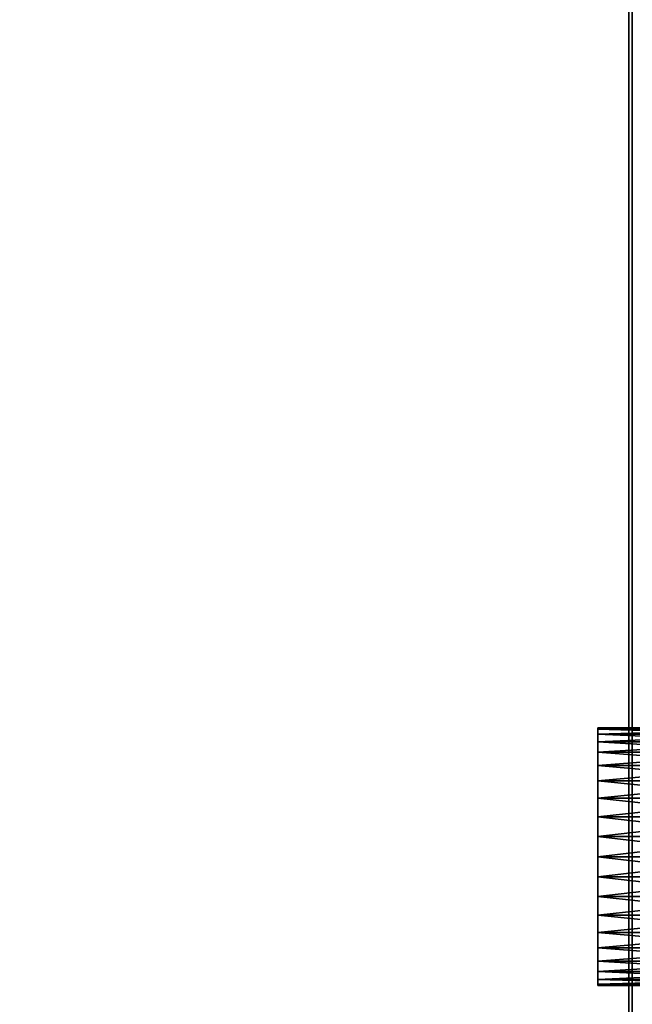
# Model space of a CAD drawing. Extents: x -4.8 to 50.9, y -3 to 23.4.
# Tile 640 of 656: x 47.2 to 49, y 2.9 to 5.7. Entities that reach past the tile are written whole.
import ezdxf

# ---------------------------------------------------------------- set-up
doc = ezdxf.new("R2010")
doc.units = 0

# ---------------------------------------------------------------- blocks, each defined once
blk = doc.blocks.new('Box-cdc6a040-db70-415f-b052-ad203af08939')
at = {"color": 253, "linetype": 'Continuous', "true_color": 0xa0a0a0, "transparency": 33554687}
mesh = blk.add_polyface(dxfattribs=at)
corners = [(0, 0), (49, 0), (49, 21.5), (0, 21.5), (0, 0, 0.01), (49, 0, 0.01), (49, 21.5, 0.01), (0, 21.5, 0.01)]
mesh.append_faces([[corners[k] for k in face] for face in [(0, 1, 2, 3), (4, 5, 6, 7), (0, 1, 5, 4), (1, 2, 6, 5), (2, 3, 7, 6), (3, 0, 4, 7)]], dxfattribs={"color": 253})
blk = doc.blocks.new('Box-11b10408-7576-46a0-afcb-4bc9cc284dbe')
at = {"color": 253, "linetype": 'Continuous', "true_color": 0xa0a0a0, "transparency": 33554687}
mesh = blk.add_polyface(dxfattribs=at)
corners = [(0, 0), (49, 0), (49, 21.5), (0, 21.5), (0, 0, 0.01), (49, 0, 0.01), (49, 21.5, 0.01), (0, 21.5, 0.01)]
mesh.append_faces([[corners[k] for k in face] for face in [(0, 1, 2, 3), (4, 5, 6, 7), (0, 1, 5, 4), (1, 2, 6, 5), (2, 3, 7, 6), (3, 0, 4, 7)]], dxfattribs={"color": 253})
blk = doc.blocks.new('Box-232ab4ae-5872-4650-b2bb-a611350f6d77')
at = {"color": 253, "linetype": 'Continuous', "true_color": 0xa0a0a0, "transparency": 33554687}
mesh = blk.add_polyface(dxfattribs=at)
corners = [(0, 0), (0.01, 0), (0.01, 21.5), (0, 21.5), (0, 0, 19), (0.01, 0, 19), (0.01, 21.5, 19), (0, 21.5, 19)]
mesh.append_faces([[corners[k] for k in face] for face in [(0, 1, 2, 3), (4, 5, 6, 7), (0, 1, 5, 4), (1, 2, 6, 5), (2, 3, 7, 6), (3, 0, 4, 7)]], dxfattribs={"color": 253})
blk = doc.blocks.new('7c0b070e-7d09-4440-97ad-b9b4811be4b1')
at = {"linetype": 'Continuous', "transparency": 33554687}
for name, p in [('Box-cdc6a040-db70-415f-b052-ad203af08939', (0, 0)), ('Box-11b10408-7576-46a0-afcb-4bc9cc284dbe', (0, 0, 18.99)), ('Box-232ab4ae-5872-4650-b2bb-a611350f6d77', (48.99, 0))]:
    blk.add_blockref(name, p, dxfattribs=at)
blk = doc.blocks.new('206_1_61b47e68-d6d9-47db-a695-50770331978599a8be10-46f9-4588-b317-05bdbd771feb')
at = {"color": 0, "linetype": 'BYBLOCK', "lineweight": -2, "transparency": 33554687}
mesh = blk.add_polyface(dxfattribs=at)
corners = [(0.4938, -0.0782), (0.5, 0), (0.5, 0, 1), (0.4938, -0.0782, 1), (0.4755, -0.1545, 1), (0.4755, -0.1545), (0.4455, -0.227), (0.4455, -0.227, 1), (0.4045, -0.2939), (0.4045, -0.2939, 1), (0.3536, -0.3536, 1), (0.3536, -0.3536), (0.2939, -0.4045), (0.2939, -0.4045, 1), (0.227, -0.4455, 1), (0.227, -0.4455), (0.1545, -0.4755), (0.1545, -0.4755, 1), (0.0782, -0.4938), (0.0782, -0.4938, 1), (0, -0.5, 1), (0, -0.5), (-0.0782, -0.4938), (-0.0782, -0.4938, 1), (-0.1545, -0.4755, 1), (-0.1545, -0.4755), (-0.227, -0.4455), (-0.227, -0.4455, 1), (-0.2939, -0.4045), (-0.2939, -0.4045, 1), (-0.3536, -0.3536, 1), (-0.3536, -0.3536), (-0.4045, -0.2939), (-0.4045, -0.2939, 1), (-0.4455, -0.227, 1), (-0.4455, -0.227), (-0.4755, -0.1545), (-0.4755, -0.1545, 1), (-0.4938, -0.0782), (-0.4938, -0.0782, 1), (-0.4938, 0.0782, 1), (-0.4755, 0.1545, 1), (-0.4755, 0.1545), (-0.4938, 0.0782), (-0.5, 0), (-0.5, 0, 1), (-0.4455, 0.227), (-0.4455, 0.227, 1), (-0.4045, 0.2939), (-0.4045, 0.2939, 1), (-0.3536, 0.3536, 1), (-0.3536, 0.3536), (-0.2939, 0.4045), (-0.2939, 0.4045, 1), (-0.227, 0.4455, 1), (-0.227, 0.4455), (-0.1545, 0.4755), (-0.1545, 0.4755, 1), (-0.0782, 0.4938), (-0.0782, 0.4938, 1), (0, 0.5, 1), (0, 0.5), (0.0782, 0.4938), (0.0782, 0.4938, 1), (0.1545, 0.4755, 1), (0.1545, 0.4755), (0.227, 0.4455), (0.227, 0.4455, 1), (0.2939, 0.4045), (0.2939, 0.4045, 1), (0.3536, 0.3536, 1), (0.3536, 0.3536), (0.4045, 0.2939), (0.4045, 0.2939, 1), (0.4455, 0.227, 1), (0.4455, 0.227), (0.4755, 0.1545), (0.4755, 0.1545, 1), (0.4938, 0.0782), (0.4938, 0.0782, 1), (0.5, 0, 1), (0.5, 0)]
mesh.append_faces([[corners[k] for k in face] for face in [(0, 2, 3, 0), (3, 5, 0, 3), (6, 4, 7, 6), (8, 7, 9, 8), (9, 11, 8, 9), (12, 10, 13, 12), (13, 15, 12, 13), (16, 14, 17, 16), (18, 17, 19, 18), (19, 21, 18, 19), (22, 20, 23, 22), (23, 25, 22, 23), (26, 24, 27, 26), (28, 27, 29, 28), (29, 31, 28, 29), (32, 30, 33, 32), (33, 35, 32, 33), (36, 34, 37, 36), (38, 37, 39, 38), (40, 42, 43, 40), (43, 45, 40, 43), (44, 39, 45, 44), (46, 41, 47, 46), (48, 47, 49, 48), (49, 51, 48, 49), (52, 50, 53, 52), (53, 55, 52, 53), (56, 54, 57, 56), (58, 57, 59, 58), (59, 61, 58, 59), (62, 60, 63, 62), (63, 65, 62, 63), (66, 64, 67, 66), (68, 67, 69, 68), (69, 71, 68, 69), (72, 70, 73, 72), (73, 75, 72, 73), (76, 74, 77, 76), (78, 77, 79, 78), (79, 81, 78, 79)]], dxfattribs={"vtx0": -1, "color": 0})
mesh.append_faces([[corners[k] for k in face] for face in [(0, 1, 2, 0), (3, 4, 5, 3), (6, 5, 4, 6), (8, 6, 7, 8), (9, 10, 11, 9), (12, 11, 10, 12), (13, 14, 15, 13), (16, 15, 14, 16), (18, 16, 17, 18), (19, 20, 21, 19), (22, 21, 20, 22), (23, 24, 25, 23), (26, 25, 24, 26), (28, 26, 27, 28), (29, 30, 31, 29), (32, 31, 30, 32), (33, 34, 35, 33), (36, 35, 34, 36), (38, 36, 37, 38), (40, 41, 42, 40), (43, 44, 45, 43), (44, 38, 39, 44), (46, 42, 41, 46), (48, 46, 47, 48), (49, 50, 51, 49), (52, 51, 50, 52), (53, 54, 55, 53), (56, 55, 54, 56), (58, 56, 57, 58), (59, 60, 61, 59), (62, 61, 60, 62), (63, 64, 65, 63), (66, 65, 64, 66), (68, 66, 67, 68), (69, 70, 71, 69), (72, 71, 70, 72), (73, 74, 75, 73), (76, 75, 74, 76), (78, 76, 77, 78), (79, 80, 81, 79)]], dxfattribs={"vtx2": -1, "color": 0})
mesh = blk.add_polyface(dxfattribs=at)
corners = [(0.4938, -0.0782, 1), (0.5, 0, 1), (0.4938, 0.0782, 1), (0.4755, -0.1545, 1), (0.4455, -0.227, 1), (0.4045, -0.2939, 1), (0.3536, -0.3536, 1), (0.2939, -0.4045, 1), (0.227, -0.4455, 1), (0.1545, -0.4755, 1), (0.0782, -0.4938, 1), (0, -0.5, 1), (-0.0782, -0.4938, 1), (-0.1545, -0.4755, 1), (-0.227, -0.4455, 1), (-0.2939, -0.4045, 1), (-0.3536, -0.3536, 1), (-0.4045, -0.2939, 1), (-0.4455, -0.227, 1), (-0.4755, -0.1545, 1), (-0.4938, -0.0782, 1), (-0.5, 0, 1), (-0.4938, 0.0782, 1), (-0.4755, 0.1545, 1), (-0.4455, 0.227, 1), (-0.4045, 0.2939, 1), (-0.3536, 0.3536, 1), (-0.2939, 0.4045, 1), (-0.227, 0.4455, 1), (-0.1545, 0.4755, 1), (-0.0782, 0.4938, 1), (0, 0.5, 1), (0.0782, 0.4938, 1), (0.1545, 0.4755, 1), (0.227, 0.4455, 1), (0.2939, 0.4045, 1), (0.3536, 0.3536, 1), (0.4045, 0.2939, 1), (0.4455, 0.227, 1), (0.4755, 0.1545, 1)]
mesh.append_faces([[corners[k] for k in face] for face in [(39, 38, 2, 39)]], dxfattribs={"vtx1": -1, "color": 0})
mesh.append_faces([[corners[k] for k in face] for face in [(3, 0, 2, 3), (4, 3, 2, 4), (5, 4, 2, 5), (6, 5, 2, 6), (7, 6, 2, 7), (8, 7, 2, 8), (9, 8, 2, 9), (10, 9, 2, 10), (11, 10, 2, 11), (12, 11, 2, 12), (13, 12, 2, 13), (14, 13, 2, 14), (15, 14, 2, 15), (16, 15, 2, 16), (17, 16, 2, 17), (18, 17, 2, 18), (19, 18, 2, 19), (20, 19, 2, 20), (21, 20, 2, 21), (22, 21, 2, 22), (23, 22, 2, 23), (24, 23, 2, 24), (25, 24, 2, 25), (26, 25, 2, 26), (27, 26, 2, 27), (28, 27, 2, 28), (29, 28, 2, 29), (30, 29, 2, 30), (31, 30, 2, 31), (32, 31, 2, 32), (33, 32, 2, 33), (34, 33, 2, 34), (35, 34, 2, 35), (36, 35, 2, 36), (37, 36, 2, 37), (38, 37, 2, 38)]], dxfattribs={"vtx1": -1, "vtx2": -1, "color": 0})
mesh.append_faces([[corners[k] for k in face] for face in [(0, 1, 2, 0)]], dxfattribs={"vtx2": -1, "color": 0})
mesh = blk.add_polyface(dxfattribs=at)
corners = [(0.4938, -0.0782), (0.4755, -0.1545), (0.4455, -0.227), (0.4045, -0.2939), (0.3536, -0.3536), (0.2939, -0.4045), (0.227, -0.4455), (0.1545, -0.4755), (0.0782, -0.4938), (0, -0.5), (-0.0782, -0.4938), (-0.1545, -0.4755), (-0.227, -0.4455), (-0.2939, -0.4045), (-0.3536, -0.3536), (-0.4045, -0.2939), (-0.4455, -0.227), (-0.4755, -0.1545), (-0.4938, -0.0782), (-0.5, 0), (-0.4938, 0.0782), (-0.4755, 0.1545), (-0.4455, 0.227), (-0.4045, 0.2939), (-0.3536, 0.3536), (-0.2939, 0.4045), (-0.227, 0.4455), (-0.1545, 0.4755), (-0.0782, 0.4938), (0, 0.5), (0.0782, 0.4938), (0.1545, 0.4755), (0.227, 0.4455), (0.2939, 0.4045), (0.3536, 0.3536), (0.4045, 0.2939), (0.4455, 0.227), (0.4755, 0.1545), (0.4938, 0.0782), (0.5, 0)]
mesh.append_faces([[corners[k] for k in face] for face in [(0, 38, 39, 0)]], dxfattribs={"vtx0": -1, "color": 0})
mesh.append_faces([[corners[k] for k in face] for face in [(0, 2, 3, 0), (0, 3, 4, 0), (0, 4, 5, 0), (0, 5, 6, 0), (0, 6, 7, 0), (0, 7, 8, 0), (0, 8, 9, 0), (0, 9, 10, 0), (0, 10, 11, 0), (0, 11, 12, 0), (0, 12, 13, 0), (0, 13, 14, 0), (0, 14, 15, 0), (0, 15, 16, 0), (0, 16, 17, 0), (0, 17, 18, 0), (0, 18, 19, 0), (0, 19, 20, 0), (0, 20, 21, 0), (0, 21, 22, 0), (0, 22, 23, 0), (0, 23, 24, 0), (0, 24, 25, 0), (0, 25, 26, 0), (0, 26, 27, 0), (0, 27, 28, 0), (0, 28, 29, 0), (0, 29, 30, 0), (0, 30, 31, 0), (0, 31, 32, 0), (0, 32, 33, 0), (0, 33, 34, 0), (0, 34, 35, 0), (0, 35, 36, 0), (0, 36, 37, 0), (0, 37, 38, 0)]], dxfattribs={"vtx0": -1, "vtx2": -1, "color": 0})
mesh.append_faces([[corners[k] for k in face] for face in [(0, 1, 2, 0)]], dxfattribs={"vtx2": -1, "color": 0})
blk = doc.blocks.new('05cbfcf9-be03-4ad7-8ac6-1e00f69fc25a')
at = {"color": 0, "transparency": 33554687, "extrusion": (1, 0, 0), "rotation": 540}
blk.add_blockref('206_1_61b47e68-d6d9-47db-a695-50770331978599a8be10-46f9-4588-b317-05bdbd771feb', (0, 0), dxfattribs=at)
blk = doc.blocks.new('eb260f9b-0a58-4409-b951-3b95f3195f6d')
at = {"linetype": 'Continuous', "transparency": 33554687}
blk.add_blockref('7c0b070e-7d09-4440-97ad-b9b4811be4b1', (0, 0), dxfattribs=at)
at = {"color": 251, "linetype": 'Continuous', "true_color": 0x5b5b5b, "transparency": 33554687, "xscale": 0.5, "yscale": 0.75, "zscale": 0.75}
blk.add_blockref('05cbfcf9-be03-4ad7-8ac6-1e00f69fc25a', (48.9, 3.3, 1), dxfattribs=at)

msp = doc.modelspace()

# ---------------------------------------------------------------- block references
at = {"transparency": 33554687}
msp.add_blockref('eb260f9b-0a58-4409-b951-3b95f3195f6d', (0, 0), dxfattribs=at)

doc.saveas('drawing.dxf')
